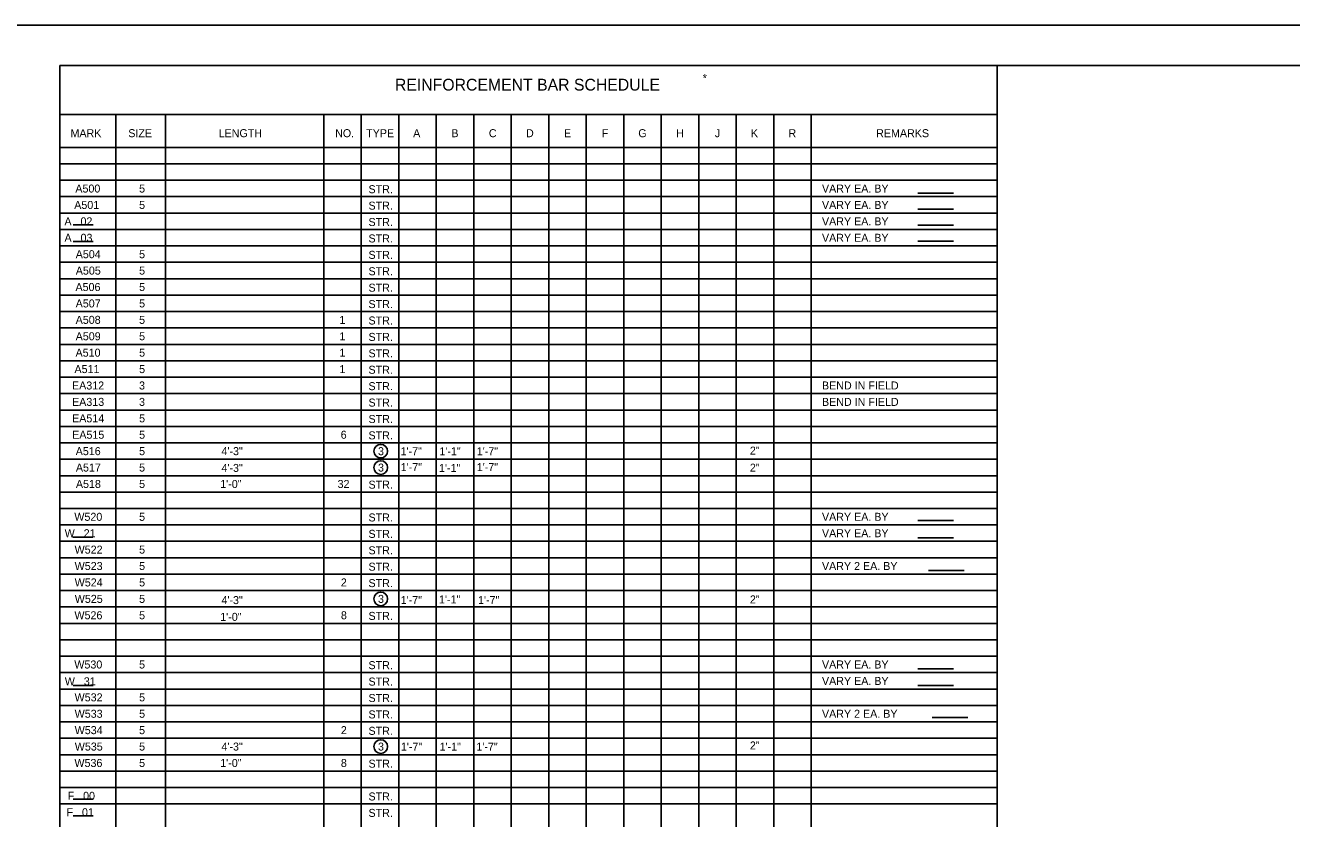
# Model space of a CAD drawing. Extents: x 638255 to 640306, y 296059 to 298435.
# Drawn here: x 639303.6 to 639778.4, y 296356.1 to 296653.5 of the extents above; entities that cross this region are included whole.
import ezdxf

# ---------------------------------------------------------------- set-up
doc = ezdxf.new("R2010")
doc.units = 0
for name, color, linetype in [('2', 7, 'Continuous'), ('4', 7, 'Continuous'), ('6', 7, 'Continuous'), ('PLT-BNDY', 7, 'Continuous')]:
    doc.layers.add(name, color=color, linetype=linetype)

msp = doc.modelspace()

# ---------------------------------------------------------------- linework, layer by layer
at = {"layer": '2'}
for p, q in [((639316.46, 296074.46), (639316.46, 296638.46)), ((639316.46, 296638.46), (640102.46, 296638.46))]:
    msp.add_line(p, q, dxfattribs=at)
at = {"layer": '4'}
for p, q in [((639638.2, 296590.6), (639651.58, 296590.6)), ((639638.2, 296584.6), (639651.58, 296584.6)), ((639321.56, 296578.68), (639328.97, 296578.68)), ((639638.2, 296578.6), (639651.58, 296578.6)), ((639321.56, 296572.49), (639328.97, 296572.49)), ((639638.2, 296572.6), (639651.58, 296572.6)), ((639638.2, 296467.83), (639651.58, 296467.83)), ((639321.44, 296461.59), (639328.84, 296461.59)), ((639638.2, 296461.37), (639651.58, 296461.37)), ((639642.29, 296449.1), (639655.67, 296449.1)), ((639638.2, 296412.27), (639651.58, 296412.27)), ((639321.56, 296406.03), (639328.97, 296406.03)), ((639638.2, 296406.03), (639651.58, 296406.03)), ((639643.58, 296393.97), (639656.96, 296393.97)), ((639321.56, 296363.37), (639328.97, 296363.37)), ((639321.56, 296357.11), (639328.97, 296357.11))]:
    msp.add_line(p, q, dxfattribs=at)
for centre in [(639436.85, 296493.84), (639436.85, 296487.69), (639436.85, 296438.47), (639436.85, 296383.11)]:
    msp.add_circle(centre, 2.55, dxfattribs=at)
at = {"layer": '6'}
for p, q in [((639667.97, 296168.79), (639667.97, 296638.46)), ((639316.46, 296620), (639667.97, 296620)), ((639337.55, 296607.7), (639337.55, 296620)), ((639356.11, 296607.7), (639356.11, 296620)), ((639415.49, 296607.7), (639415.49, 296620)), ((639429.55, 296607.7), (639429.55, 296620)), ((639443.61, 296607.7), (639443.61, 296620)), ((639457.67, 296607.7), (639457.67, 296620)), ((639471.73, 296607.7), (639471.73, 296620)), ((639485.79, 296607.7), (639485.79, 296620)), ((639499.85, 296607.7), (639499.85, 296620)), ((639513.92, 296607.7), (639513.92, 296620)), ((639527.98, 296607.7), (639527.98, 296620)), ((639542.04, 296607.7), (639542.04, 296620)), ((639556.1, 296607.7), (639556.1, 296620)), ((639570.16, 296607.7), (639570.16, 296620)), ((639584.22, 296607.7), (639584.22, 296620)), ((639598.28, 296607.7), (639598.28, 296620)), ((639316.46, 296607.7), (639667.97, 296607.7)), ((639337.55, 296220.13), (639337.55, 296607.7)), ((639356.11, 296220.13), (639356.11, 296607.7)), ((639415.49, 296220.13), (639415.49, 296607.7)), ((639429.55, 296220.13), (639429.55, 296607.7)), ((639443.61, 296220.13), (639443.61, 296607.7)), ((639457.67, 296220.13), (639457.67, 296607.7)), ((639471.73, 296220.13), (639471.73, 296607.7)), ((639485.79, 296220.13), (639485.79, 296607.7)), ((639499.85, 296220.13), (639499.85, 296607.7)), ((639513.92, 296220.13), (639513.92, 296607.7)), ((639527.98, 296220.13), (639527.98, 296607.7)), ((639542.04, 296220.13), (639542.04, 296607.7)), ((639556.1, 296220.13), (639556.1, 296607.7)), ((639570.16, 296220.13), (639570.16, 296607.7)), ((639584.22, 296220.13), (639584.22, 296607.7)), ((639598.28, 296220.13), (639598.28, 296607.7)), ((639316.46, 296601.54), (639667.97, 296601.54)), ((639316.46, 296595.39), (639667.97, 296595.39)), ((639316.46, 296589.24), (639667.97, 296589.24)), ((639316.46, 296583.09), (639667.97, 296583.09)), ((639316.46, 296576.94), (639667.97, 296576.94)), ((639316.46, 296570.79), (639667.97, 296570.79)), ((639316.46, 296564.63), (639667.97, 296564.63)), ((639316.46, 296558.48), (639667.97, 296558.48)), ((639316.46, 296552.33), (639667.97, 296552.33)), ((639316.46, 296546.18), (639667.97, 296546.18)), ((639316.46, 296540.03), (639667.97, 296540.03)), ((639316.46, 296533.87), (639667.97, 296533.87)), ((639316.46, 296527.72), (639667.97, 296527.72)), ((639316.46, 296521.57), (639667.97, 296521.57)), ((639316.46, 296515.42), (639667.97, 296515.42)), ((639316.46, 296509.27), (639667.97, 296509.27)), ((639316.46, 296503.11), (639667.97, 296503.11)), ((639316.46, 296496.96), (639667.97, 296496.96)), ((639316.46, 296490.81), (639667.97, 296490.81)), ((639316.46, 296484.66), (639667.97, 296484.66)), ((639316.46, 296478.51), (639667.97, 296478.51)), ((639316.46, 296472.36), (639667.97, 296472.36)), ((639316.46, 296466.2), (639667.97, 296466.2)), ((639316.46, 296460.05), (639667.97, 296460.05)), ((639316.46, 296453.9), (639667.97, 296453.9)), ((639316.46, 296447.75), (639667.97, 296447.75)), ((639316.46, 296441.6), (639667.97, 296441.6)), ((639316.46, 296435.44), (639667.97, 296435.44)), ((639316.46, 296429.29), (639667.97, 296429.29)), ((639316.46, 296423.14), (639667.97, 296423.14)), ((639316.46, 296416.99), (639667.97, 296416.99)), ((639316.46, 296410.84), (639667.97, 296410.84)), ((639316.46, 296404.68), (639667.97, 296404.68)), ((639316.46, 296398.53), (639667.97, 296398.53)), ((639316.46, 296392.38), (639667.97, 296392.38)), ((639316.46, 296386.23), (639667.97, 296386.23)), ((639316.46, 296380.08), (639667.97, 296380.08)), ((639316.46, 296373.93), (639667.97, 296373.93)), ((639316.46, 296367.77), (639667.97, 296367.77)), ((639316.46, 296361.62), (639667.97, 296361.62))]:
    msp.add_line(p, q, dxfattribs=at)
at = {"layer": 'PLT-BNDY'}
msp.add_lwpolyline([(639276.46, 296653.46), (640117.46, 296653.46), (640117.46, 296059.46), (639276.46, 296059.46)], close=True, dxfattribs=at)

# ---------------------------------------------------------------- texts
at = {"layer": '4'}
for s, height, p in [('REINFORCEMENT BAR SCHEDULE', 4.4294, (639442.16, 296629)), ('*', 3, (639557.59, 296632.19)), ('MARK', 3, (639320.51, 296611.53)), ('SIZE', 3, (639342.18, 296611.53)), ('LENGTH', 3, (639376.06, 296611.53)), ('NO.', 3, (639419.74, 296611.53)), ('TYPE', 3, (639431.38, 296611.53)), ('A', 3, (639449, 296611.53)), ('B', 3, (639463.32, 296611.53)), ('C', 3, (639477.38, 296611.53)), ('D', 3, (639491.32, 296611.53)), ('E', 3, (639505.57, 296611.53)), ('F', 3, (639519.75, 296611.53)), ('G', 3, (639533.42, 296611.53)), ('H', 3, (639547.59, 296611.53)), ('J', 3, (639562.13, 296611.53)), ('K', 3, (639575.65, 296611.53)), ('R', 3, (639589.74, 296611.53)), ('REMARKS', 3, (639622.61, 296611.53)), ('A500', 3, (639322.33, 296590.78)), ('5', 3, (639346.24, 296590.78)), ('STR.', 3, (639432.26, 296590.53)), ('VARY EA. BY     ', 3.0001, (639602.3, 296590.78)), ('A501', 3, (639321.91, 296584.63)), ('5', 3, (639346.24, 296584.63)), ('STR.', 3, (639432.26, 296584.38)), ('VARY EA. BY     ', 3.0001, (639602.3, 296584.63)), ('A   02', 3, (639318.24, 296578.48)), ('STR.', 3, (639432.26, 296578.23)), ('VARY EA. BY     ', 3.0001, (639602.3, 296578.48)), ('A   03', 3, (639318.26, 296572.33)), ('STR.', 3, (639432.26, 296572.08)), ('VARY EA. BY     ', 3.0001, (639602.3, 296572.33)), ('A504', 3, (639322.46, 296566.17)), ('5', 3, (639346.24, 296566.17)), ('STR.', 3, (639432.26, 296565.93)), ('A505', 3, (639322.49, 296560.02)), ('5', 3, (639346.24, 296560.02)), ('STR.', 3, (639432.26, 296559.78)), ('A506', 3, (639322.38, 296553.87)), ('5', 3, (639346.24, 296553.87)), ('STR.', 3, (639432.26, 296553.62)), ('A507', 3, (639322.45, 296547.72)), ('5', 3, (639346.24, 296547.72)), ('STR.', 3, (639432.26, 296547.47)), ('A508', 3, (639322.45, 296541.57)), ('5', 3, (639346.24, 296541.57)), ('1', 3, (639421.37, 296541.57)), ('STR.', 3, (639432.26, 296541.32)), ('A509', 3, (639322.45, 296535.41)), ('5', 3, (639346.24, 296535.41)), ('1', 3, (639421.37, 296535.41)), ('STR.', 3, (639432.26, 296535.17)), ('A510', 3, (639322.41, 296529.26)), ('5', 3, (639346.24, 296529.26)), ('1', 3, (639421.37, 296529.26)), ('STR.', 3, (639432.26, 296529.02)), ('A511', 3, (639322, 296523.11)), ('5', 3, (639346.24, 296523.11)), ('1', 3, (639421.37, 296523.11)), ('STR.', 3, (639432.26, 296522.86)), ('EA312', 3, (639321.08, 296516.96)), ('3', 3, (639346.21, 296516.96)), ('STR.', 3, (639432.26, 296516.71)), ('BEND IN FIELD', 3.0001, (639602.3, 296516.96)), ('EA313', 3, (639321.1, 296510.81)), ('3', 3, (639346.21, 296510.81)), ('STR.', 3, (639432.26, 296510.56)), ('BEND IN FIELD', 3.0001, (639602.3, 296510.81)), ('EA514', 3, (639321.11, 296504.65)), ('5', 3, (639346.24, 296504.65)), ('STR.', 3, (639432.26, 296504.41)), ('EA515', 3, (639321.14, 296498.5)), ('5', 3, (639346.24, 296498.5)), ('6', 3, (639421.83, 296498.5)), ('STR.', 3, (639432.26, 296498.26)), ('A516', 3, (639322.46, 296492.35)), ('5', 3, (639346.24, 296492.35)), ('4\'-3"', 3, (639377.12, 296492.35)), ('3', 3, (639435.82, 296492.34)), ('1\'-7"', 2.996, (639444.28, 296492.31)), ('1\'-1"', 2.996, (639458.84, 296492.31)), ('1\'-7"', 2.996, (639472.85, 296492.31)), ('2"', 2.996, (639575.27, 296492.55)), ('A517', 3, (639322.53, 296486.2)), ('5', 3, (639346.24, 296486.2)), ('4\'-3"', 3, (639377.12, 296486.06)), ('3', 3, (639435.82, 296486.19)), ('1\'-7"', 2.996, (639444.34, 296486.36)), ('1\'-1"', 2.996, (639458.7, 296486.03)), ('1\'-7"', 2.996, (639472.85, 296486.36)), ('2"', 2.996, (639575.27, 296486.16)), ('A518', 3, (639322.54, 296480.05)), ('5', 3, (639346.24, 296480.05)), ('1\'-0"', 3, (639376.66, 296480.05)), ('32', 3, (639420.67, 296480.05)), ('STR.', 3, (639432.26, 296479.8)), ('W520', 3, (639321.95, 296467.74)), ('5', 3, (639346.24, 296467.74)), ('STR.', 3, (639432.26, 296467.5)), ('VARY EA. BY     ', 3.0001, (639602.3, 296467.74)), ('W   21', 3, (639318.32, 296461.59)), ('STR.', 3, (639432.26, 296461.35)), ('VARY EA. BY     ', 3.0001, (639602.3, 296461.59)), ('W522', 3, (639322.05, 296455.44)), ('5', 3, (639346.24, 296455.44)), ('STR.', 3, (639432.26, 296455.19)), ('W523', 3, (639322.07, 296449.29)), ('VARY 2 EA. BY     ', 3.0001, (639602.3, 296449.29)), ('5', 3, (639346.24, 296449.29)), ('STR.', 3, (639432.26, 296449.04)), ('W524', 3, (639322.08, 296443.14)), ('5', 3, (639346.24, 296443.14)), ('2', 3, (639421.89, 296443.14)), ('STR.', 3, (639432.26, 296442.89)), ('W525', 3, (639322.11, 296436.98)), ('5', 3, (639346.24, 296436.98)), ('4\'-3"', 3, (639377.12, 296436.52)), ('3', 3, (639435.82, 296436.97)), ('1\'-7"', 2.996, (639444.34, 296436.55)), ('1\'-1"', 2.996, (639458.7, 296436.77)), ('1\'-7"', 2.996, (639473.34, 296436.55)), ('2"', 2.996, (639575.27, 296436.78)), ('W526', 3, (639321.99, 296430.83)), ('5', 3, (639346.24, 296430.83)), ('8', 3, (639421.91, 296430.83)), ('STR.', 3, (639432.26, 296430.59)), ('1\'-0"', 3, (639376.66, 296430.24)), ('W530', 3, (639321.95, 296412.38)), ('5', 3, (639346.24, 296412.38)), ('STR.', 3, (639432.26, 296412.13)), ('VARY EA. BY     ', 3.0001, (639602.3, 296412.38)), ('W   31', 3, (639318.37, 296406.08)), ('STR.', 3, (639432.26, 296405.98)), ('VARY EA. BY     ', 3.0001, (639602.3, 296406.22)), ('W532', 3, (639322.05, 296400.07)), ('5', 3, (639346.24, 296400.07)), ('STR.', 3, (639432.26, 296399.83)), ('W533', 3, (639322.07, 296393.92)), ('5', 3, (639346.24, 296393.92)), ('STR.', 3, (639432.26, 296393.67)), ('VARY 2 EA. BY     ', 3.0001, (639602.3, 296393.92)), ('W534', 3, (639322.08, 296387.77)), ('5', 3, (639346.24, 296387.77)), ('2', 3, (639421.89, 296387.77)), ('STR.', 3, (639432.26, 296387.52)), ('W535', 3, (639322.11, 296381.62)), ('5', 3, (639346.24, 296381.62)), ('4\'-3"', 3, (639377.12, 296381.62)), ('3', 3, (639435.82, 296381.61)), ('1\'-7"', 2.996, (639444.4, 296381.57)), ('1\'-1"', 2.996, (639458.92, 296381.57)), ('1\'-7"', 2.996, (639472.72, 296381.57)), ('2"', 2.996, (639575.27, 296382.04)), ('W536', 3, (639321.99, 296375.47)), ('5', 3, (639346.24, 296375.47)), ('1\'-0"', 3, (639376.66, 296375.47)), ('8', 3, (639421.91, 296375.47)), ('STR.', 3, (639432.26, 296375.22)), ('F   00', 3, (639319.44, 296363.16)), ('STR.', 3, (639432.26, 296362.92)), ('F   01', 3, (639319.02, 296357.01)), ('STR.', 3, (639432.26, 296356.76))]:
    msp.add_text(s, height=height, dxfattribs=at).set_placement(p)

doc.saveas('drawing.dxf')
